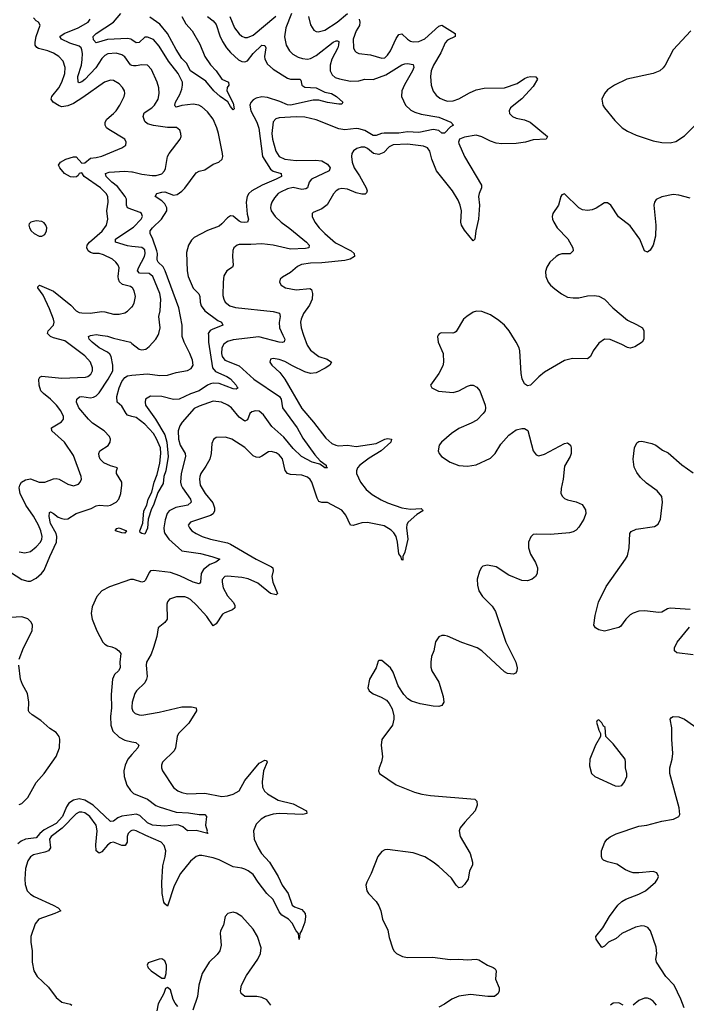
# Model space of a CAD drawing. Header units: inches. Extents: x 1843162 to 1959474, y 907081 to 1016326.
# Tile 542 of 656: x 1929214 to 1933882, y 945315 to 952207. Entities that reach past the tile are written whole.
import ezdxf

# ---------------------------------------------------------------- set-up
doc = ezdxf.new("R2010")
doc.units = ezdxf.units.IN
doc.header["$MEASUREMENT"] = 0
for name, color, linetype in [('B9924', 7, 'Continuous'), ('B9925', 7, 'Continuous'), ('B9934', 7, 'Continuous'), ('B9935', 7, 'Continuous')]:
    doc.layers.add(name, color=color, linetype=linetype)

msp = doc.modelspace()

# ---------------------------------------------------------------- linework, layer by layer
at = {"layer": 'B9924', "color": 5}
for points, elevation in [([(1929110, 948366.8), (1929230, 948288.5), (1929270, 948276.5), (1929290, 948277.8), (1929330, 948297.5), (1929366.8, 948330), (1929386.1, 948353.9), (1929424.1, 948450), (1929472.1, 948550), (1929475.1, 948590), (1929468.4, 948610), (1929430, 948679.6), (1929419.3, 948730), (1929423.3, 948756.7), (1929430, 948761.6), (1929450, 948751.8), (1929484.6, 948724.6), (1929510, 948714.7), (1929530, 948711.2), (1929550, 948713.8), (1929610, 948750.5), (1929714.3, 948785.7), (1929750, 948803.9), (1929770, 948808.3), (1929830, 948804.2), (1929851.1, 948808.9), (1929890, 948829.1), (1929909.1, 948850.9), (1929922.5, 948890), (1929929.8, 948950), (1929928.9, 948970), (1929891.2, 949030), (1929891.5, 949048.5), (1929899.3, 949070), (1929850, 949083.5), (1929804.2, 949104.2), (1929777.2, 949130), (1929769.7, 949150), (1929768.3, 949170), (1929775.6, 949190), (1929832.8, 949227.2), (1929847.4, 949250), (1929849.8, 949270), (1929842.4, 949290), (1929806, 949330), (1929724.1, 949384.1), (1929694.9, 949410), (1929628.5, 949490), (1929610.9, 949530), (1929615.1, 949550), (1929633.4, 949566.6), (1929650, 949570.1), (1929710, 949561), (1929730, 949564.3), (1929750, 949575.1), (1929770, 949595.8), (1929833.7, 949690), (1929866.8, 949750), (1929866.3, 949790), (1929855, 949850), (1929846.2, 949866.2), (1929830, 949879.3), (1929770, 949909.9), (1929721, 949950), (1929700.7, 949970), (1929695.1, 949990), (1929710, 949997.8), (1929723.4, 950000)], 560), ([(1929210, 948483.2), (1929250, 948474.2), (1929290, 948485.2), (1929330, 948516.2), (1929359.8, 948550), (1929369.1, 948570), (1929371.6, 948590), (1929362.9, 948630), (1929346.8, 948670), (1929311.8, 948731.8), (1929256.3, 948810), (1929216.5, 948890), (1929209.2, 948930), (1929214.8, 948950), (1929227.1, 948970), (1929253.9, 948986.1), (1929290, 948993.4), (1929350, 948970.9), (1929390, 948969.3), (1929450, 948994), (1929470, 948996.5), (1929490, 948991.5), (1929550, 948956), (1929590, 948945.3), (1929624.7, 948955.3), (1929638.4, 948970), (1929647.6, 948990), (1929644.7, 949010), (1929590, 949156.9), (1929527.7, 949250), (1929438.4, 949330), (1929437, 949350), (1929507.2, 949392.8), (1929521.1, 949410), (1929521.5, 949430), (1929501, 949470), (1929471.8, 949510), (1929430.6, 949550.6), (1929380.2, 949590), (1929362.9, 949610), (1929350.5, 949649.5), (1929349.1, 949690.9), (1929354.9, 949705.1), (1929370, 949711.2), (1929510, 949698.1), (1929674.7, 949705.3), (1929691.8, 949710), (1929712.9, 949727.1), (1929723.1, 949750), (1929724.4, 949770), (1929709.7, 949810), (1929670, 949854.6), (1929530, 949959.5), (1929450, 949979.6), (1929428.9, 949990), (1929419.4, 950000)], 580), ([(1929778.4, 950000), (1929830, 949992.1), (1929870, 949978), (1929989.6, 949949.6), (1930000, 949941.5)], 560), ([(1930000, 949430.7), (1929970, 949439.3), (1929959.3, 949450), (1929930, 949501.2), (1929896, 949530), (1929894, 949570), (1929911.3, 949630), (1929930, 949674), (1929950, 949702.4), (1929970, 949715.5), (1930000, 949718.4)], 540), ([(1930000, 948288.4), (1929990, 948287.9), (1929842.4, 948237.6), (1929790.1, 948209.9), (1929754, 948170), (1929722.1, 948097.9), (1929714, 948050), (1929721.2, 948010), (1929753.8, 947930), (1929795.9, 947850), (1929810, 947835.2), (1929830, 947823.8), (1929858.2, 947818.2), (1929886.2, 947806.2), (1929908.2, 947790), (1929921.3, 947770), (1929915.9, 947710), (1929918, 947670), (1929906.3, 947650), (1929876.8, 947623.2), (1929863, 947590), (1929855.3, 947484.7), (1929857.8, 947390), (1929849.5, 947330), (1929852.4, 947270), (1929867.3, 947227.3), (1929910, 947184), (1929950, 947162.8), (1930000, 947152.7)], 560), ([(1929211.5, 947730), (1929239.8, 947810), (1929301.7, 947930), (1929303.4, 947970), (1929294.8, 947990), (1929270, 948012.5), (1929230, 948026.9), (1929150, 948021.6)], 560), ([(1929210, 946713.1), (1929230, 946720.3), (1929270, 946763.1), (1929330, 946868.2), (1929384.5, 946930), (1929470, 947050.6), (1929492.1, 947110), (1929495.4, 947170), (1929489.6, 947190), (1929470, 947218), (1929425.3, 947245.3), (1929362.6, 947302.6), (1929301.3, 947341.3), (1929280.8, 947360.8), (1929276.2, 947370), (1929276.9, 947430), (1929268, 947490), (1929234.3, 947554.3), (1929220.8, 947590), (1929208.1, 947690)], 560), ([(1930000, 947398.3), (1929999.7, 947390), (1930000, 947389)], 580), ([(1930000, 947062.6), (1929972.3, 947030), (1929951.9, 946990), (1929944.3, 946950), (1929946.7, 946910), (1929965.2, 946850), (1929990, 946811.7), (1930000, 946801.8)], 560), ([(1930000, 946640.8), (1929928.7, 946631.3), (1929900.6, 946619.4), (1929870, 946597.3), (1929850, 946595.1), (1929728.2, 946708.2), (1929670, 946743.3), (1929630, 946753.3), (1929590, 946743.8), (1929558, 946722), (1929542.4, 946697.6), (1929513.4, 946630), (1929470, 946579.6), (1929384.6, 946535.4), (1929354.3, 946510), (1929330, 946481), (1929255.8, 946470), (1929223.3, 946456.7), (1929201.6, 946438.4)], 560), ([(1930000, 946530.7), (1929990, 946527.7), (1929974, 946510), (1929967.8, 946490), (1929965.9, 946450), (1929953.1, 946426.9), (1929930, 946426.9), (1929870, 946450.4), (1929850, 946445.5), (1929830, 946429.2), (1929790, 946381.2), (1929770, 946371.8), (1929749.2, 946390), (1929748.2, 946431.8), (1929756.1, 946530), (1929749.9, 946570), (1929705.7, 946630), (1929670, 946655.3), (1929650, 946661), (1929630, 946659.2), (1929610, 946649.2), (1929512.6, 946547.4), (1929434.8, 946490), (1929423.4, 946470), (1929430.1, 946410), (1929416.5, 946390), (1929390, 946378.8), (1929310, 946360.6), (1929290, 946346.8), (1929270, 946319.1), (1929254.1, 946265.9), (1929249.5, 946190), (1929252.4, 946152.4), (1929267.4, 946110), (1929290, 946085), (1929314.3, 946070), (1929448.5, 946010), (1929483.8, 945990), (1929503, 945970), (1929459.1, 945950), (1929348.8, 945911.2), (1929321.6, 945878.4), (1929291.6, 945788.5), (1929291.5, 945750), (1929300.3, 945690), (1929300.3, 945610), (1929313.4, 945550), (1929336.5, 945510), (1929414.8, 945434.8), (1929470, 945361.5), (1929510, 945329.3), (1929570, 945316.5), (1929579.5, 945310)], 580)]:
    msp.add_lwpolyline(points, dxfattribs=dict(at, elevation=elevation))
at = {"layer": 'B9924', "color": 5, "elevation": 540}
msp.add_lwpolyline([(1929950, 948614), (1929930, 948614.5), (1929884, 948630), (1929885.2, 948634.8), (1929893.6, 948646.4), (1929911.3, 948650), (1929962.8, 948630)], close=True, dxfattribs=at)
at = {"layer": 'B9925', "color": 5}
for points, elevation in [([(1930000, 950332.9), (1929990, 950340.3), (1929934.8, 950354.8), (1929912.9, 950372.9), (1929905.9, 950390), (1929904.5, 950410), (1929910.8, 950470), (1929903.5, 950490), (1929888.3, 950510), (1929863.5, 950530), (1929802, 950562), (1929770, 950570.9), (1929730, 950571.6), (1929710, 950577), (1929692.7, 950590), (1929683.2, 950610), (1929687.4, 950630), (1929703.2, 950650), (1929792.5, 950727.5), (1929821.2, 950770), (1929831.3, 950810), (1929824.7, 950870), (1929833.7, 950930), (1929830.8, 950970.8), (1929819.1, 950990), (1929780.2, 951030), (1929665.1, 951110), (1929650, 951136.1), (1929630, 951129.7), (1929623.8, 951116.2), (1929611.7, 951108.3), (1929590, 951104.5), (1929570, 951107.2), (1929527.7, 951130), (1929494, 951170), (1929486.4, 951190), (1929499.7, 951210), (1929537.2, 951230), (1929590, 951246.8), (1929610, 951247.5), (1929650, 951202.2), (1929670, 951204.5), (1929710, 951239.2), (1929750, 951241.7), (1929790, 951252.9), (1929929.4, 951310), (1929957, 951330), (1929959.5, 951350), (1929949.5, 951370), (1929837.9, 951437.9), (1929823.1, 951450), (1929811.6, 951470), (1929811.7, 951490), (1929824.5, 951510), (1929872, 951550), (1929889.8, 951570), (1929914.2, 951610), (1929945.1, 951670), (1929949.7, 951690), (1929947.8, 951710), (1929933.9, 951733.9), (1929910, 951758.7), (1929870, 951781.1), (1929850, 951783.1), (1929808.4, 951770), (1929656.6, 951663.4), (1929590, 951621.7), (1929550, 951603.4), (1929510, 951596.7), (1929490, 951603.6), (1929447.9, 951630), (1929434, 951650), (1929439.5, 951670), (1929489.1, 951730), (1929510, 951770.3), (1929530.5, 951830), (1929532.6, 951872.6), (1929517.9, 951917.9), (1929488.5, 951950), (1929450, 951973.4), (1929411.5, 951990), (1929345.2, 952005.2), (1929333.3, 952013.3), (1929323.4, 952030), (1929322.1, 952050), (1929329.4, 952090.6), (1929357.4, 952170), (1929346, 952190), (1929330, 952199.3), (1929310, 952219.8)], 580), ([(1930000, 952066), (1929991.8, 952071.8), (1929970, 952076), (1929830, 952069.5), (1929750, 952045.8), (1929730, 952065.4), (1929728.9, 952090), (1929748.9, 952110), (1929869.9, 952190), (1929923.2, 952250)], 540), ([(1930000, 951887.6), (1929990, 951891.2), (1929950, 951947.7), (1929930, 951962.3), (1929890, 951972.5), (1929832, 951968), (1929810, 951956.5), (1929790, 951935.9), (1929746.1, 951870), (1929670, 951789.2), (1929650, 951773.5), (1929630, 951766), (1929623.5, 951770), (1929621.4, 951810), (1929646, 951890), (1929651.4, 951928.6), (1929654, 951970), (1929650, 951997.4), (1929644.1, 952010), (1929630, 952022), (1929564.2, 952044.2), (1929506.9, 952070), (1929494.3, 952090), (1929526.6, 952110), (1929623.5, 952150), (1929694.2, 952190), (1929708.7, 952210)], 560), ([(1930000, 950878.4), (1929969.8, 950890), (1929961, 950910), (1929962.2, 950950), (1929953.3, 950970), (1929899.4, 951039.4), (1929859.5, 951070), (1929819.8, 951110), (1929814.7, 951130), (1929839.6, 951140.4), (1929950, 951146.7), (1930000, 951143.1)], 560), ([(1930000, 950620.4), (1929970, 950623.9), (1929885.1, 950650), (1929883.9, 950670), (1930000, 950748.8)], 560), ([(1929419.4, 950000), (1929409.8, 950010), (1929412.9, 950030), (1929451.2, 950070), (1929455, 950090), (1929451.5, 950110), (1929423.5, 950183.5), (1929379.2, 950279.2), (1929340.4, 950330), (1929341.5, 950338.5), (1929352.1, 950347.9), (1929450, 950306.9), (1929571.3, 950210), (1929610, 950169.1), (1929630, 950158.4), (1929650, 950154.5), (1929707.9, 950152), (1929790, 950163.6), (1929810, 950162), (1929870, 950144.9), (1929910, 950144.9), (1929950, 950154.9), (1929970, 950166.7), (1930000, 950197)], 580), ([(1929723.4, 950000), (1929750, 950004.3), (1929778.4, 950000)], 560)]:
    msp.add_lwpolyline(points, dxfattribs=dict(at, elevation=elevation))
at = {"layer": 'B9925', "color": 5, "elevation": 620}
msp.add_lwpolyline([(1929330, 950798.7), (1929291.3, 950790), (1929280.7, 950779.3), (1929277.1, 950770), (1929283.1, 950750), (1929294.9, 950730), (1929316.4, 950710), (1929350, 950692), (1929370, 950692.7), (1929390, 950704.9), (1929402.9, 950730), (1929405.1, 950750), (1929398, 950770), (1929385.6, 950785.6), (1929370, 950793.6)], close=True, dxfattribs=at)
at = {"layer": 'B9934', "color": 5}
for points, elevation in [([(1930535.1, 950000), (1930535.9, 949950), (1930563.4, 949770), (1930584.5, 949744.5), (1930663.6, 949710), (1930690, 949692.3), (1930731.1, 949650), (1930736, 949636), (1930743.8, 949630), (1930730, 949621.1), (1930710, 949624.1), (1930610, 949660.2), (1930570, 949663), (1930550, 949659.5), (1930530, 949649.3), (1930470, 949609.3), (1930410, 949588.4), (1930330, 949550.8), (1930290, 949548.1), (1930210, 949569), (1930130, 949573), (1930095.5, 949550), (1930092.4, 949530), (1930096, 949510), (1930165, 949410), (1930230, 949300.7), (1930244.7, 949250), (1930254.7, 949150), (1930236.8, 949050), (1930223.5, 949010), (1930219.3, 948960.7), (1930182.4, 948897.6), (1930150, 948808.3), (1930136.5, 948783.5), (1930112.8, 948710), (1930110, 948647), (1930090, 948606.3), (1930068.7, 948610), (1930058.6, 948618.6), (1930054.5, 948630), (1930076.2, 948683.8), (1930083.9, 948770), (1930103.4, 948810), (1930114, 948850), (1930139.7, 948900.3), (1930154.8, 948970), (1930176.4, 949023.6), (1930196.1, 949103.9), (1930202.4, 949170), (1930199.3, 949210), (1930172.4, 949272.4), (1930150, 949309.6), (1930090, 949376.3), (1930030, 949422), (1930000, 949430.7)], 540), ([(1930000, 949718.4), (1930110, 949729.1), (1930196.5, 949716.5), (1930250, 949719.2), (1930310, 949738.5), (1930390, 949751.3), (1930414.9, 949765.1), (1930427.9, 949790), (1930423.6, 949823.6), (1930406.6, 949870), (1930364.8, 949950), (1930351.5, 949990), (1930351.5, 950000)], 540), ([(1931056.9, 950000), (1931071.3, 949970), (1931067.1, 949952.9), (1931052.4, 949947.6), (1931030, 949949.3), (1930888.4, 949988.4), (1930710, 949965.9), (1930670, 949954.4), (1930644.6, 949935.4), (1930630.1, 949910), (1930627.6, 949870), (1930633, 949850), (1930650, 949825.2), (1930750, 949784.3), (1930853.2, 949690), (1931033.4, 949570), (1931045.9, 949550), (1931055.5, 949490), (1931156.6, 949350), (1931196.9, 949276.9), (1931281, 949161), (1931319.2, 949119.2), (1931360.7, 949090), (1931360.7, 949080.7), (1931370.7, 949070), (1931350, 949069.6), (1931315.6, 949095.6), (1931262, 949110), (1931187.1, 949150), (1931130, 949205), (1931064.2, 949284.2), (1930979.1, 949359.1), (1930922.3, 949442.3), (1930890, 949466.6), (1930864.7, 949470), (1930838.7, 949461.3), (1930825.2, 949450), (1930810, 949407), (1930790, 949396.4), (1930750, 949424.5), (1930696.8, 949490), (1930672.4, 949510), (1930626.6, 949530), (1930570, 949536.5), (1930470, 949502), (1930435.2, 949484.8), (1930351.4, 949390), (1930334.9, 949365.1), (1930323.9, 949330), (1930325.9, 949270), (1930337, 949230), (1930372.3, 949170), (1930376.3, 949150), (1930345.2, 949030), (1930340.4, 948970), (1930344.1, 948950), (1930354.2, 948930), (1930409.2, 948850), (1930413.8, 948830), (1930392.2, 948810), (1930306.4, 948793.6), (1930259.7, 948770), (1930247, 948750), (1930233.4, 948706.6), (1930223.6, 948650), (1930225.5, 948625.5), (1930230.1, 948610), (1930257.4, 948570), (1930350, 948490.2), (1930479.1, 948470), (1930558.8, 948450), (1930614.8, 948430), (1930587.3, 948410), (1930545.4, 948394.6), (1930500.7, 948359.3), (1930484.1, 948330), (1930481.3, 948270), (1930470, 948258.7), (1930430, 948269.1), (1930334.6, 948314.6), (1930270, 948336.9), (1930150, 948352.5), (1930131.1, 948348.9), (1930121.2, 948338.8), (1930095.6, 948284.4), (1930085.4, 948274.6), (1930068.9, 948271.1), (1930010, 948288.8), (1930000, 948288.4)], 560), ([(1930000, 949941.5), (1930050, 949902.2), (1930070, 949896.9), (1930098.3, 949901.7), (1930121.3, 949918.7), (1930168.3, 949970), (1930183.4, 950000)], 560), ([(1931202.3, 950000), (1931226.4, 949930), (1931250, 949894.2), (1931309.1, 949849.1), (1931368, 949830), (1931397.1, 949810), (1931384.9, 949790), (1931352.5, 949767.5), (1931290, 949736.5), (1931250.1, 949729.9), (1931210, 949743.4), (1931123.3, 949783.3), (1931070, 949814.6), (1931030, 949829.6), (1930990, 949836.3), (1930970, 949831.8), (1930966, 949810), (1930980.5, 949790), (1931036.9, 949736.9), (1931071.7, 949691.7), (1931190, 949484.7), (1931271.8, 949390), (1931357.6, 949277.6), (1931400.4, 949240.4), (1931428.1, 949228.1), (1931445.5, 949225.5), (1931510, 949228.7), (1931570, 949220.6), (1931710, 949240.8), (1931770, 949270.7), (1931790, 949275), (1931818.4, 949270), (1931813.2, 949250), (1931745.5, 949190), (1931661.9, 949138.1), (1931595.2, 949090), (1931578.5, 949070), (1931571.9, 949050), (1931572.8, 949030), (1931600.6, 948970), (1931639.8, 948919.8), (1931682.8, 948882.8), (1931745.9, 948845.9), (1931790, 948825.4), (1931890, 948790.2), (1931950, 948782), (1932025.2, 948785.2), (1932035.6, 948775.6), (1932036.4, 948770), (1931996.2, 948743.8), (1931934.7, 948690), (1931925.5, 948674.5), (1931923.2, 948650), (1931932.5, 948570), (1931910, 948480.9), (1931898, 948450), (1931896, 948424), (1931890, 948425.2), (1931883.6, 948450), (1931870, 948469.4), (1931860.5, 948550), (1931849.9, 948589.9), (1931834.6, 948614.6), (1931814.6, 948634.6), (1931765.3, 948665.3), (1931650, 948686.5), (1931610, 948685.2), (1931550, 948666.8), (1931530, 948668.7), (1931498.6, 948738.6), (1931470, 948773.1), (1931370, 948827), (1931330, 948827.7), (1931310, 948834.5), (1931297.7, 948857.7), (1931258.9, 948970), (1931248, 948988), (1931230, 949005), (1931190, 949019.9), (1931110, 949022.9), (1931088.5, 949030), (1931072.8, 949052.8), (1931053.8, 949133.8), (1931030, 949162), (1931010, 949175.1), (1930975.3, 949184.7), (1930956.9, 949183.1), (1930910, 949151.3), (1930890, 949143), (1930870, 949144.7), (1930850, 949155.1), (1930790, 949212.9), (1930699.5, 949270), (1930656.1, 949283.9), (1930590, 949283.7), (1930572.3, 949267.7), (1930559.5, 949240.5), (1930553.8, 949170), (1930545.2, 949130), (1930518.6, 949081.4), (1930482.8, 949030), (1930475.5, 949010), (1930472.2, 948990), (1930478.8, 948950), (1930512.7, 948890), (1930566.4, 948826.4), (1930579.1, 948790), (1930578, 948770), (1930570, 948748.2), (1930550, 948736.2), (1930410.3, 948689.7), (1930394.4, 948670), (1930402, 948650), (1930420.3, 948630), (1930450, 948610.2), (1930492.4, 948590), (1930550.5, 948570), (1930670, 948544.2), (1930690, 948535.8), (1930870, 948430.1), (1930977.1, 948377.1), (1930986.3, 948370), (1930989.2, 948350), (1930980.5, 948310), (1930987, 948270), (1931019.5, 948190), (1931010, 948181.3), (1930970, 948189.9), (1930882.6, 948262.6), (1930813.5, 948293.5), (1930770, 948302.8), (1930670, 948312.8), (1930650.1, 948309.9), (1930632.4, 948287.6), (1930631, 948269), (1930639.8, 948230), (1930670, 948174.7), (1930709.3, 948130), (1930720.7, 948110), (1930720.9, 948090), (1930703.2, 948076.8), (1930650, 948056.1), (1930634.7, 948045.3), (1930590, 947977.4), (1930570, 947965.1), (1930524.1, 948030), (1930452.5, 948110), (1930410, 948148.1), (1930390, 948160.3), (1930370, 948167.1), (1930312.3, 948167.7), (1930262, 948150), (1930248, 948132), (1930245.1, 948114.9), (1930246.4, 948010), (1930230, 947987.6), (1930184.9, 947950), (1930174, 947890), (1930151.8, 947811.8), (1930134.8, 947765.2), (1930103.2, 947710), (1930099.3, 947690), (1930105.6, 947610), (1930102.3, 947590), (1930090, 947565.3), (1930033.1, 947510), (1930020.3, 947490), (1930001.2, 947430), (1930000, 947398.3)], 580), ([(1932145, 950000), (1932139.1, 949990), (1932145.5, 949950), (1932178.7, 949870), (1932182.6, 949810), (1932176.1, 949783.9), (1932149.1, 949730.9), (1932090.8, 949650), (1932101, 949630), (1932147.3, 949607.3), (1932250, 949598.5), (1932290, 949610.2), (1932350, 949642.2), (1932370, 949649.2), (1932390, 949649.2), (1932415.9, 949635.9), (1932437.2, 949610), (1932474.7, 949510), (1932476.9, 949490), (1932473, 949470), (1932460.7, 949450), (1932414.9, 949405.1), (1932376.6, 949383.4), (1932290, 949346.8), (1932238.3, 949310), (1932168.4, 949250), (1932150.6, 949230), (1932144.9, 949190), (1932150.7, 949170), (1932167.3, 949150), (1932229, 949109), (1932290, 949086), (1932350, 949081.7), (1932410, 949091.7), (1932510, 949138), (1932542.6, 949170), (1932584.1, 949235.9), (1932640, 949300), (1932690, 949335.5), (1932730, 949346), (1932750, 949344.9), (1932772, 949332), (1932810.5, 949190), (1932830, 949160.7), (1932850, 949153.4), (1932890, 949164.9), (1933030, 949241.6), (1933050, 949245.5), (1933070.4, 949230), (1933075.3, 949210), (1933074.9, 949170), (1933068.7, 949150), (1933030, 949082), (1933020.3, 948990), (1933004.8, 948924.8), (1933004.6, 948890), (1933014.9, 948870), (1933030, 948856.4), (1933050, 948846.7), (1933110, 948833), (1933153.8, 948813.8), (1933176.9, 948776.9), (1933178.9, 948750), (1933164.9, 948710), (1933130, 948654.5), (1933110, 948634), (1933090, 948622.9), (1933065.1, 948614.9), (1932930, 948603), (1932830, 948607), (1932810, 948602.7), (1932792.4, 948587.6), (1932777.6, 948550), (1932776.4, 948510), (1932790, 948466.8), (1932827.2, 948407.2), (1932839.3, 948370), (1932837.1, 948330), (1932826.4, 948310), (1932803, 948290), (1932770, 948278.7), (1932730, 948281.8), (1932638.8, 948318.8), (1932550, 948376.2), (1932490.3, 948389.7), (1932458.3, 948381.7), (1932447.5, 948372.5), (1932433.7, 948346.3), (1932418, 948290), (1932419.2, 948250), (1932429.3, 948210), (1932454.4, 948170), (1932521.7, 948101.7), (1932544.9, 948064.9), (1932617.3, 947850), (1932687.8, 947710), (1932697.4, 947670), (1932696.4, 947650), (1932688.2, 947631.8), (1932670, 947625.6), (1932650, 947627.8), (1932630, 947631.5), (1932610, 947642.4), (1932450, 947789.7), (1932418, 947810), (1932310, 947848.4), (1932210, 947890.9), (1932190, 947897.3), (1932170, 947896.9), (1932150, 947887.8), (1932126.6, 947853.4), (1932114, 947790), (1932096.9, 947750), (1932092.4, 947710), (1932093.8, 947673.8), (1932100.3, 947650), (1932150.3, 947570), (1932179.5, 947470), (1932184.9, 947430), (1932170, 947405.6), (1932150, 947399.7), (1932110, 947401.1), (1932017.7, 947417.7), (1931957.7, 947437.7), (1931933.1, 947453.1), (1931903.3, 947483.3), (1931864.7, 947544.8), (1931830, 947640.9), (1931810, 947669.4), (1931750, 947721.2), (1931730, 947722), (1931724, 947716), (1931710.7, 947670), (1931664, 947590), (1931651, 947530), (1931661, 947510), (1931690, 947488.2), (1931746, 947466), (1931782.9, 947442.9), (1931801.1, 947421.1), (1931822.8, 947382.8), (1931834.9, 947334.9), (1931834.9, 947310), (1931823.8, 947270), (1931750.6, 947169.4), (1931745.5, 947130), (1931753.8, 947046.2), (1931748.7, 947011.3), (1931730.5, 946970), (1931727.7, 946950), (1931734.8, 946930), (1931850.2, 946850.2), (1931979.1, 946799.1), (1932030, 946785.5), (1932090, 946777.7), (1932402, 946750), (1932415.8, 946735.8), (1932418.4, 946710), (1932403.8, 946670), (1932330.6, 946590), (1932299.1, 946550), (1932290.6, 946530), (1932299.5, 946490), (1932368.2, 946370), (1932386, 946310), (1932383.8, 946290), (1932364.9, 946250), (1932354, 946190), (1932330, 946154), (1932310, 946134), (1932289.6, 946129.6), (1932270, 946149.2), (1932236.8, 946196.8), (1932150, 946278.9), (1932110.6, 946310.6), (1932050, 946347.3), (1931970, 946374.6), (1931790, 946398), (1931770, 946395.1), (1931750, 946385.6), (1931722, 946350), (1931676.4, 946230), (1931644.9, 946170), (1931639.1, 946150), (1931644, 946110), (1931656.3, 946090), (1931710, 946035.5), (1931730, 946004), (1931742.3, 945970), (1931754, 945910), (1931792.9, 945832.9), (1931801.4, 945781.4), (1931824.4, 945710), (1931834.9, 945690), (1931853.4, 945670), (1931894.8, 945650), (1931930, 945643.2), (1932105.8, 945645.9), (1932228.9, 945628.9), (1932290, 945631.6), (1932350, 945626), (1932409.8, 945630.2), (1932430, 945626.7), (1932490, 945588), (1932530, 945573.4), (1932543, 945563), (1932550.6, 945550), (1932547, 945490), (1932570.6, 945430), (1932570.6, 945410), (1932564, 945390), (1932538, 945370), (1932491.6, 945368.5), (1932370, 945383.4), (1932290, 945372.6), (1932240.3, 945350), (1932190, 945316), (1932150, 945295.8)], 620), ([(1933584.6, 950000), (1933584.9, 949990), (1933584, 949970), (1933574, 949950), (1933522.3, 949917.7), (1933490, 949907.6), (1933470, 949911.8), (1933430, 949934), (1933350, 949967.6), (1933308.9, 949971.1), (1933270, 949943.7), (1933230.4, 949890), (1933210.4, 949850), (1933190, 949833.6), (1933084.7, 949835.3), (1933030, 949822), (1932890, 949739.7), (1932850, 949707.8), (1932790, 949649.5), (1932770, 949645.1), (1932750, 949658.4), (1932733.9, 949693.9), (1932726.4, 949730), (1932715.3, 949890), (1932710.8, 949910), (1932690.8, 949950), (1932660.3, 950000)], 620), ([(1933910, 948079.6), (1933770, 948087.6), (1933750, 948082.9), (1933710, 948060.5), (1933690, 948057.4), (1933590, 948069.8), (1933550, 948066.6), (1933510, 948054), (1933490, 948040.4), (1933458.9, 948010), (1933420.9, 947959.1), (1933410, 947951.5), (1933310, 947927.9), (1933270, 947935.4), (1933247.4, 947950), (1933234.2, 947970), (1933243.1, 948036.9), (1933266.6, 948130), (1933320.1, 948239.9), (1933456.9, 948430), (1933470, 948454), (1933482.2, 948510), (1933486.9, 948610), (1933494.9, 948625.1), (1933530, 948640.2), (1933660.5, 948659.5), (1933684.7, 948675.3), (1933700.5, 948710), (1933716.2, 948830), (1933710.6, 948870), (1933678.7, 948910), (1933602.3, 948962.3), (1933561.9, 949001.9), (1933536.6, 949036.6), (1933515.9, 949075.9), (1933509.7, 949130), (1933520.5, 949210), (1933535.4, 949244.6), (1933550, 949253.7), (1933570, 949256.9), (1933641.1, 949241.1), (1933667.7, 949230), (1933714.4, 949194.4), (1933755.3, 949175.3), (1933850, 949092), (1933930, 949036.5)], 620), ([(1933930, 947760.4), (1933815.2, 947775.2), (1933799.7, 947790), (1933799.2, 947810), (1933817.6, 947850), (1933905.1, 947954.9)], 620), ([(1930000, 947389), (1930007, 947367), (1930023.8, 947350), (1930050, 947340.2), (1930070, 947339.2), (1930190, 947359), (1930350, 947397.6), (1930417.6, 947397.6), (1930450.5, 947390), (1930452.9, 947370), (1930397.5, 947282.5), (1930326.5, 947210), (1930316.9, 947190), (1930304.7, 947110), (1930295.3, 947090), (1930214, 947010), (1930207, 946990), (1930207, 946970), (1930214, 946950), (1930290, 946832.2), (1930321.3, 946810), (1930350, 946798), (1930390, 946789.4), (1930510, 946793.7), (1930630, 946770.7), (1930670, 946774.1), (1930710, 946785), (1930750, 946810.1), (1930790, 946881.7), (1930890, 947003.5), (1930930, 947023.6), (1930942, 947022), (1930947, 947010), (1930921, 946950), (1930912.5, 946872.5), (1930915.4, 946835.4), (1930927.7, 946807.7), (1930950, 946787.8), (1931024.2, 946744.2), (1931130, 946717.8), (1931222.8, 946670), (1931224.7, 946650), (1931195.8, 946644.2), (1931030, 946650.6), (1930990, 946644.9), (1930936.4, 946630), (1930904, 946610), (1930870, 946575.8), (1930851.7, 946528.3), (1930855.9, 946470), (1930883.3, 946410), (1930907.1, 946370), (1930962.5, 946310), (1931024.1, 946210), (1931052.3, 946150), (1931094.2, 946090), (1931122.6, 946010), (1931138, 945998), (1931190, 945979), (1931212.5, 945950), (1931215.7, 945930), (1931210.1, 945889.9), (1931190, 945833.2), (1931174.8, 945810), (1931171.3, 945768.7), (1931166.6, 945810), (1931150, 945829.3), (1931122.4, 945882.4), (1931095.6, 945910), (1931050, 945938.7), (1931030, 945962.6), (1930989.2, 946049.2), (1930945.7, 946090), (1930884.3, 946170), (1930850, 946222.8), (1930813.3, 946250), (1930790, 946261.1), (1930768.5, 946268.5), (1930710, 946277.2), (1930610, 946326.5), (1930570, 946339.9), (1930490, 946356.3), (1930470, 946356.5), (1930450, 946350.6), (1930410, 946316.1), (1930339.8, 946230), (1930295.4, 946144.6), (1930250, 946002.9), (1930230, 946017.4), (1930223.9, 946030), (1930211, 946091), (1930208.4, 946168.4), (1930216.4, 946283.6), (1930232.5, 946350), (1930236.8, 946390), (1930226.8, 946426.9), (1930204.7, 946450), (1930096.3, 946496.3), (1930030, 946529.8), (1930010, 946533.7), (1930000, 946530.7)], 580), ([(1933866.2, 945290), (1933844.2, 945350), (1933797.8, 945450), (1933738.2, 945510), (1933672.7, 945610), (1933669.8, 945630.2), (1933675.6, 945670), (1933670, 945715.3), (1933631, 945830), (1933613.4, 945853.4), (1933590, 945862.5), (1933570, 945863.2), (1933525.8, 945854.2), (1933431.7, 945810), (1933390, 945774.6), (1933336.5, 945750), (1933310, 945721.3), (1933290, 945711.8), (1933251.1, 945770), (1933249.7, 945790), (1933298.7, 945850), (1933345.1, 945930), (1933402, 946010), (1933430, 946034), (1933458.7, 946050), (1933550, 946084.8), (1933595.4, 946110), (1933665.4, 946170), (1933680.4, 946190), (1933686.3, 946210), (1933675, 946235.1), (1933650, 946244), (1933550, 946235), (1933510, 946236.2), (1933490, 946241.6), (1933455.3, 946255.3), (1933394.9, 946294.9), (1933330, 946311.1), (1933303.3, 946323.3), (1933292.7, 946332.7), (1933288.5, 946348.5), (1933288.5, 946388.5), (1933312.8, 946450), (1933329, 946471), (1933350, 946486.7), (1933390, 946507.2), (1933550, 946563), (1933605.2, 946570), (1933710, 946596.5), (1933793.2, 946610), (1933830, 946628.7), (1933836.5, 946643.5), (1933832, 946690), (1933767, 946930), (1933766.5, 946970), (1933782.9, 947030), (1933788.3, 947070), (1933780.6, 947170), (1933781.2, 947250), (1933769.7, 947310), (1933778, 947322), (1933791.1, 947328.9), (1933830, 947327.7), (1933870.2, 947310.2), (1934011.2, 947211.2)], 620), ([(1930000, 947152.7), (1930027.2, 947147.2), (1930047.7, 947130), (1930040.3, 947110), (1930000, 947062.6)], 560), ([(1930000, 946801.8), (1930011.8, 946790), (1930110, 946751), (1930167.7, 946707.7), (1930190, 946697.6), (1930310, 946660.8), (1930396.2, 946656.2), (1930470, 946643.1), (1930510, 946642.8), (1930522.8, 946630), (1930514.8, 946570), (1930526, 946530), (1930523.6, 946523.6), (1930531, 946510), (1930450, 946531.6), (1930390, 946529.6), (1930357.4, 946557.4), (1930329.2, 946569.2), (1930310, 946571.3), (1930230, 946560.9), (1930145.1, 946570), (1930110, 946586.1), (1930055.9, 946635.9), (1930030, 946644.8), (1930000, 946640.8)], 560), ([(1930973.3, 945310), (1930945.5, 945345.5), (1930910, 945362.3), (1930875.3, 945370), (1930790, 945369.7), (1930765.6, 945390), (1930761.3, 945410), (1930768, 945450), (1930803.3, 945516.7), (1930880.9, 945630), (1930899.2, 945670), (1930904.2, 945710), (1930878.7, 945790), (1930850, 945841.6), (1930769.6, 945929.6), (1930733.1, 945953.1), (1930710, 945959.5), (1930671.3, 945950), (1930654, 945930), (1930642.4, 945870), (1930621.3, 945830), (1930617, 945810), (1930623.8, 945730), (1930615.6, 945690), (1930596.9, 945663.1), (1930540.7, 945610), (1930492.4, 945530), (1930469.2, 945450), (1930459.7, 945370), (1930426.4, 945273.6)], 620), ([(1930320.6, 945300.6), (1930301.7, 945321.7), (1930287.7, 945347.7), (1930270, 945416), (1930250, 945432.7), (1930234.4, 945425.6), (1930223, 945390), (1930182.8, 945317.3), (1930174.9, 945270)], 620), ([(1933439, 945310), (1933410, 945326), (1933370, 945324), (1933350.7, 945309.3)], 640), ([(1933673, 945310), (1933650, 945336.9), (1933630, 945351.3), (1933610, 945357.6), (1933590, 945357), (1933550, 945340.9), (1933511, 945310)], 640)]:
    msp.add_lwpolyline(points, dxfattribs=dict(at, elevation=elevation))
for points, elevation in [([(1933270, 947306), (1933258, 947302), (1933254, 947290), (1933270, 947234), (1933282, 947210), (1933282, 947190), (1933246.8, 947130), (1933206.8, 947030), (1933203.5, 946983.5), (1933218, 946930), (1933242, 946910), (1933383.5, 946843.5), (1933410, 946841), (1933430, 946846), (1933450, 946872), (1933465.2, 946910), (1933465.2, 946930), (1933456, 946970), (1933457.2, 947010), (1933453.2, 947030), (1933370, 947139), (1933318, 947190), (1933313.6, 947253.6), (1933302, 947262), (1933290, 947286)], 640), ([(1930210, 945633.3), (1930190, 945631.6), (1930114, 945606), (1930106.8, 945590), (1930114.8, 945570), (1930134.8, 945550), (1930210, 945497.3), (1930230, 945498), (1930239.6, 945530), (1930243, 945570), (1930241.3, 945590), (1930230, 945619.5)], 620)]:
    msp.add_lwpolyline(points, close=True, dxfattribs=dict(at, elevation=elevation))
at = {"layer": 'B9935', "color": 5}
for points, elevation in [([(1930350, 952230.3), (1930378, 952178), (1930422.4, 952130), (1930476.5, 952036.5), (1930511.4, 951950), (1930550, 951890.4), (1930590.4, 951850), (1930630, 951790.5), (1930676.3, 951770), (1930678, 951750), (1930667.6, 951732.4), (1930665.3, 951710), (1930710, 951622.8), (1930716.7, 951583.3), (1930710, 951577.2), (1930690, 951599.3), (1930671.7, 951631.7), (1930618, 951670), (1930574, 951710), (1930518, 951778), (1930410, 951849.8), (1930383, 951903), (1930350, 951936.1), (1930310, 951997.7), (1930249.4, 952110), (1930195.4, 952175.4), (1930125, 952224.9)], 520), ([(1930530.3, 952230), (1930570, 952199.7), (1930590, 952173.4), (1930615, 952095), (1930634.4, 952054.4), (1930662.5, 952010), (1930690, 951977.1), (1930747, 951927), (1930770, 951915), (1930790, 951911.8), (1930810, 951919.7), (1930849.6, 951970.4), (1930910, 952028.4), (1930930, 952027.2), (1930936.6, 952010), (1930928.9, 951950), (1930930.8, 951930), (1930950, 951895.9), (1930990, 951860.9), (1931090, 951797.6), (1931110, 951790.8), (1931174.8, 951790), (1931183.1, 951783.1), (1931189.4, 951749.4), (1931210, 951735.2), (1931290, 951730.1), (1931350, 951701), (1931397, 951690), (1931431.6, 951670), (1931478, 951630), (1931470, 951617.2), (1931450, 951615.6), (1931370, 951626.9), (1931310, 951643.1), (1931270, 951643), (1931110, 951608.6), (1931090, 951610.9), (1931034.8, 951634.8), (1930950, 951662.3), (1930910, 951666.6), (1930870, 951658.3), (1930850, 951646.6), (1930832.1, 951627.9), (1930825.9, 951610), (1930832.4, 951570), (1930874.1, 951490), (1930888.4, 951448.4), (1930914.9, 951250), (1930970, 951161.7), (1930990, 951147.5), (1931044.4, 951130), (1931047.2, 951110), (1931010.3, 951090), (1930912.7, 951050), (1930840.6, 951010), (1930818.3, 950990), (1930806.5, 950970), (1930800.4, 950930), (1930807.2, 950847.2), (1930816.9, 950810), (1930808.9, 950791.1), (1930790, 950787.1), (1930764.2, 950790), (1930750, 950796.8), (1930710, 950831), (1930690, 950833.3), (1930670, 950820.4), (1930630, 950777.4), (1930610, 950762.9), (1930528.4, 950731.6), (1930436.1, 950683.9), (1930416.4, 950663.6), (1930396.5, 950630), (1930382.7, 950577.3), (1930387.6, 950450), (1930394.7, 950410), (1930428.5, 950328.5), (1930468.9, 950288.9), (1930474.6, 950270), (1930477.4, 950230), (1930485.4, 950205.4), (1930510, 950169.2), (1930601.9, 950101.9), (1930626.4, 950090), (1930635.8, 950070), (1930561.4, 950038.6), (1930549, 950031), (1930535, 950010), (1930535.1, 950000)], 540), ([(1931117.7, 952250), (1931078.4, 952150), (1931068.5, 952088.5), (1931079.7, 952030), (1931102.8, 951990), (1931126.4, 951966.4), (1931165.1, 951945.1), (1931195, 951935), (1931230, 951931.8), (1931250, 951936.1), (1931290, 951956.2), (1931410, 952049.4), (1931430, 952060.6), (1931439.6, 952059.6), (1931450, 952054), (1931446.7, 952030), (1931440.9, 952010), (1931400.1, 951930), (1931389.3, 951889.3), (1931388.6, 951848.6), (1931401.9, 951821.9), (1931423.3, 951803.3), (1931452.6, 951792.6), (1931530, 951778.2), (1931590, 951780.2), (1931630, 951790.9), (1931690, 951788.8), (1931778.3, 951821.7), (1931890, 951892.6), (1931910, 951899.6), (1931930, 951900.2), (1931970, 951894), (1931973.5, 951873.5), (1931965, 951850), (1931908.5, 951751.5), (1931889.1, 951709.1), (1931887.6, 951670), (1931916.9, 951610), (1931953.4, 951573.4), (1931980, 951560), (1932026.4, 951546.4), (1932150, 951525), (1932234, 951490), (1932251, 951470), (1932230, 951456.9), (1932190, 951413), (1932170, 951412.6), (1932150, 951430.7), (1932110, 951438.4), (1932010, 951417.3), (1931930, 951422.3), (1931870, 951412.8), (1931766.3, 951413.7), (1931748.6, 951411.4), (1931710, 951396.6), (1931690, 951397.6), (1931630, 951431.2), (1931590, 951444.5), (1931570, 951446.5), (1931490, 951437.5), (1931450, 951442.5), (1931290, 951507.5), (1931210, 951525.9), (1931150, 951527.6), (1931030, 951519.8), (1931007.4, 951512.6), (1930988.1, 951491.9), (1930979.5, 951410), (1930983.3, 951370), (1931007.6, 951287.6), (1931030.8, 951250.8), (1931071.5, 951231.5), (1931150, 951221), (1931285.2, 951225.2), (1931330, 951219.5), (1931370, 951195.9), (1931387.1, 951170), (1931380.3, 951150), (1931258.6, 951090), (1931241.4, 951070), (1931228.6, 951031.4), (1931216.8, 951023.2), (1931190, 951019.2), (1931130, 951032.3), (1931090, 951023), (1931039.6, 951000.4), (1931024.4, 950990), (1930999, 950961), (1930979.1, 950930), (1930972.4, 950910), (1930971.3, 950890), (1930976.2, 950870), (1931002.4, 950830), (1931044.7, 950790), (1931106.7, 950746.7), (1931223.6, 950650), (1931240.3, 950630), (1931238.4, 950610), (1931215.1, 950604.9), (1931110, 950600.9), (1930990, 950629.9), (1930910, 950639.2), (1930833.2, 950633.2), (1930750, 950634), (1930736, 950630), (1930712.7, 950610), (1930707.7, 950592.3), (1930704.2, 950550), (1930708.5, 950490), (1930704.9, 950475.1), (1930665.5, 950450), (1930644.7, 950415.3), (1930638, 950370), (1930637, 950277), (1930643.2, 950250), (1930654, 950230), (1930685, 950205), (1930726.3, 950193.7), (1930990, 950165.5), (1931032.3, 950152.3), (1931038.8, 950130), (1931031.4, 950088.6), (1931032.9, 950050), (1931056.9, 950000)], 560), ([(1930685.3, 952230), (1930718.3, 952150), (1930750, 952109.2), (1930770, 952091.3), (1930790, 952082.6), (1930810, 952082), (1930850, 952098.3), (1931008.6, 952231.4)], 560), ([(1931236.2, 952230), (1931251.2, 952171.2), (1931273.7, 952133.7), (1931290, 952124.9), (1931303.5, 952123.5), (1931350, 952133.5), (1931438, 952190), (1931510, 952250.8)], 580), ([(1931592.1, 952210), (1931596.8, 952190), (1931592.7, 952167.3), (1931570, 952129.7), (1931549.5, 952070), (1931551.4, 952011.4), (1931561.3, 951990), (1931570, 951979.3), (1931590, 951970.3), (1931670, 951962.2), (1931750, 951937.2), (1931770, 951941.6), (1931790, 951958), (1931810.5, 951990), (1931850, 952074.7), (1931870, 952102.8), (1931890, 952108.1), (1931930, 952070.2), (1931950, 952057.5), (1931970, 952052), (1932010, 952055.8), (1932050, 952072.6), (1932150, 952162.2), (1932170, 952168.1), (1932262.4, 952110), (1932262.4, 952090), (1932210, 952063.5), (1932194.2, 952045.8), (1932164.1, 951975.9), (1932112.3, 951890), (1932096.6, 951850), (1932091, 951810), (1932095, 951750), (1932110, 951706), (1932130, 951678), (1932157.2, 951657.2), (1932190, 951643.6), (1932210, 951638.2), (1932250, 951638.4), (1932290, 951653.5), (1932364.2, 951695.8), (1932410, 951716.1), (1932467.1, 951727.1), (1932610, 951730.6), (1932698.6, 951761.4), (1932750, 951796.8), (1932770, 951804.7), (1932790, 951809.1), (1932828.4, 951808.4), (1932840.5, 951790), (1932810, 951740.5), (1932730, 951653.8), (1932651.8, 951590), (1932642, 951570), (1932644.9, 951550), (1932664.4, 951530), (1932690, 951517.6), (1932750, 951506.6), (1932788.9, 951490), (1932911, 951390), (1932901, 951370), (1932810, 951367.2), (1932756.3, 951350), (1932690, 951340.6), (1932590, 951338.3), (1932550, 951342.1), (1932510, 951356.4), (1932450, 951388.1), (1932410, 951399.6), (1932330, 951384.2), (1932293.7, 951370), (1932287.6, 951350), (1932290, 951340.7), (1932328.7, 951250), (1932449, 951050), (1932449.1, 951030), (1932431.7, 950990), (1932428.1, 950970), (1932433.3, 950910), (1932426.5, 950810), (1932408.5, 950730), (1932400.7, 950670), (1932390, 950659.3), (1932330, 950733.3), (1932309, 950770), (1932304, 950790), (1932306.9, 950870), (1932298, 950910), (1932283.5, 950943.5), (1932244.3, 951010), (1932131.7, 951150), (1932101.3, 951230), (1932086.4, 951286.4), (1932069.9, 951309.9), (1932041.9, 951321.9), (1931930, 951336.6), (1931830, 951332.1), (1931801.7, 951318.3), (1931762.9, 951277.1), (1931730, 951263.2), (1931691.4, 951271.4), (1931650, 951306), (1931630, 951314.2), (1931604.2, 951315.8), (1931574, 951306), (1931551.2, 951288.8), (1931539.6, 951270), (1931536.9, 951250), (1931541.6, 951210), (1931555.4, 951170), (1931593.6, 951113.6), (1931640.6, 951030), (1931648, 951010), (1931643.6, 950996.4), (1931632.9, 950987.1), (1931610, 950985), (1931570, 950995.5), (1931510, 951020.9), (1931470, 951026.2), (1931450, 951020.3), (1931430.9, 951009.1), (1931411.7, 950988.3), (1931367.9, 950912.1), (1931330, 950882.8), (1931270, 950856.9), (1931263.1, 950850), (1931261.1, 950830), (1931281.5, 950790), (1931312.2, 950750), (1931351.1, 950710), (1931426.1, 950646.1), (1931535.6, 950590), (1931556.5, 950570), (1931558.7, 950550), (1931528.6, 950531.4), (1931490, 950522.8), (1931330, 950505.9), (1931250, 950502.4), (1931187.1, 950492.9), (1931160, 950480), (1931110, 950436.9), (1931054.2, 950405.8), (1931037.3, 950390), (1931034, 950370), (1931044, 950350), (1931076, 950330), (1931150, 950316.5), (1931245.8, 950325.9), (1931258.4, 950318.4), (1931265.4, 950290), (1931262, 950250), (1931243.2, 950210), (1931202, 950150), (1931184, 950110), (1931180.6, 950090), (1931185.2, 950050), (1931202.3, 950000)], 580), ([(1930351.5, 950000), (1930351.2, 950070), (1930329.4, 950190), (1930233, 950450), (1930218, 950478), (1930183.7, 950510), (1930179.3, 950519.3), (1930175.9, 950530), (1930179.6, 950570), (1930175, 950590), (1930147, 950670), (1930127.9, 950710), (1930128.7, 950730), (1930143.6, 950750), (1930207.6, 950810), (1930244.1, 950870), (1930245.3, 950890), (1930230, 950918.2), (1930210, 950940.2), (1930163.7, 950970), (1930173.6, 950990), (1930210, 951001), (1930230, 951001.4), (1930290, 950979.1), (1930315.8, 950984.2), (1930350, 951007.7), (1930370.9, 951029.1), (1930450, 951135.8), (1930470, 951147.5), (1930510, 951157.1), (1930570, 951195.8), (1930609, 951211), (1930632.2, 951230), (1930636.8, 951250), (1930635, 951270), (1930605.2, 951410), (1930594.2, 951450), (1930569, 951510), (1930530, 951561.8), (1930490, 951598), (1930469.4, 951610), (1930430, 951615.9), (1930350, 951607.9), (1930310, 951595.8), (1930302.9, 951602.9), (1930300.3, 951610), (1930305, 951630), (1930335.5, 951684.5), (1930350, 951721.1), (1930355.1, 951750), (1930353, 951770), (1930324.3, 951830), (1930256.4, 951916.4), (1930190, 952023.1), (1930150, 952068), (1930110, 952086.2), (1930090, 952084.1), (1930050, 952047.6), (1930030, 952044.8), (1930000, 952066)], 540), ([(1933914.9, 952130), (1933790, 951996.2), (1933733.1, 951890), (1933719.5, 951870), (1933697.6, 951850), (1933650.1, 951829.9), (1933466.8, 951790), (1933378.8, 951750), (1933330, 951716), (1933308.2, 951690), (1933290.5, 951650), (1933297.1, 951610), (1933310.4, 951590), (1933380.8, 951500.8), (1933432, 951450), (1933470, 951426), (1933530, 951398.9), (1933650, 951360.2), (1933710, 951348.4), (1933770, 951346.5), (1933810, 951353.8), (1933870, 951393.8), (1933986.8, 951510)], 620), ([(1930000, 951143.1), (1930002.9, 951142.9), (1930070, 951126.4), (1930142.2, 951117.7), (1930170, 951116.5), (1930210, 951128.9), (1930228, 951150), (1930234.6, 951165.4), (1930249.8, 951250), (1930260.3, 951270), (1930337.7, 951370), (1930344.4, 951390), (1930343.1, 951410), (1930334.6, 951434.6), (1930313, 951453), (1930250, 951453.7), (1930150, 951467.3), (1930110, 951478.6), (1930090, 951493.7), (1930078.2, 951530), (1930085.1, 951554.9), (1930138.7, 951590), (1930158.8, 951610), (1930183.5, 951650), (1930190.8, 951690), (1930188.7, 951730), (1930176.8, 951770), (1930138.1, 951858.1), (1930110, 951888.7), (1930070, 951892.2), (1930030, 951883.4), (1930010, 951883.9), (1930000, 951887.6)], 560), ([(1933910, 950958.7), (1933830, 950979.7), (1933790, 950983.5), (1933710, 950968.4), (1933670.2, 950949.8), (1933658.9, 950930), (1933654, 950910), (1933669.2, 950770), (1933667.4, 950692.6), (1933650, 950628.7), (1933630, 950593.2), (1933610, 950581.2), (1933590, 950589.2), (1933557.6, 950670), (1933490, 950764.5), (1933406.6, 950826.6), (1933353.7, 950910), (1933330, 950925.1), (1933310, 950925.1), (1933251.1, 950888.9), (1933223, 950877), (1933190, 950872.1), (1933155.3, 950875.3), (1933129.8, 950889.8), (1933030, 950989.2), (1933010, 950981.2), (1933003, 950970), (1932987, 950910), (1932948.4, 950850), (1932943.1, 950830), (1932944.9, 950810), (1932953.4, 950790), (1932977.4, 950750), (1933052.6, 950672.6), (1933086.7, 950610), (1933090.3, 950590), (1933070, 950568.5), (1933010, 950569.5), (1932990, 950562), (1932970, 950549.5), (1932927, 950510), (1932904.8, 950475.2), (1932895.8, 950444.2), (1932897.4, 950410), (1932914.9, 950370), (1932930, 950348.9), (1932962.6, 950322.6), (1933008, 950288), (1933050, 950265.8), (1933090, 950259.7), (1933130, 950260.2), (1933190, 950274.3), (1933237.7, 950277.7), (1933270, 950272.2), (1933310, 950252.2), (1933368.4, 950190), (1933470, 950103.1), (1933534.4, 950074.4), (1933574.8, 950050), (1933584, 950030), (1933584.6, 950000)], 620), ([(1930000, 950748.8), (1930010, 950755.6), (1930064.7, 950810), (1930074, 950830), (1930067.8, 950850), (1930056.6, 950856.6), (1930000, 950878.4)], 560), ([(1930183.4, 950000), (1930188.9, 950011.1), (1930197.2, 950050), (1930189, 950130), (1930197, 950170), (1930202, 950250), (1930194.6, 950290), (1930147.1, 950410), (1930119.6, 950430), (1930053.9, 950433.9), (1930039.5, 950450), (1930045.1, 950470), (1930087.4, 950550), (1930093.5, 950570), (1930090, 950596), (1930070, 950612.4), (1930000, 950620.4)], 560), ([(1930000, 950197), (1930001.5, 950198.5), (1930016, 950224), (1930023.9, 950270), (1930016.8, 950310), (1930004, 950330), (1930000, 950332.9)], 580), ([(1932660.3, 950000), (1932642, 950030), (1932610, 950069.8), (1932570, 950102.3), (1932510, 950141.2), (1932450, 950163.8), (1932413.9, 950166.1), (1932390, 950158.9), (1932344.9, 950130), (1932323, 950110), (1932270, 950025.2), (1932261.6, 950018.4), (1932248.1, 950011.9), (1932164.7, 950015.3), (1932150.5, 950009.5), (1932145, 950000)], 620)]:
    msp.add_lwpolyline(points, dxfattribs=dict(at, elevation=elevation))

doc.saveas('drawing.dxf')
